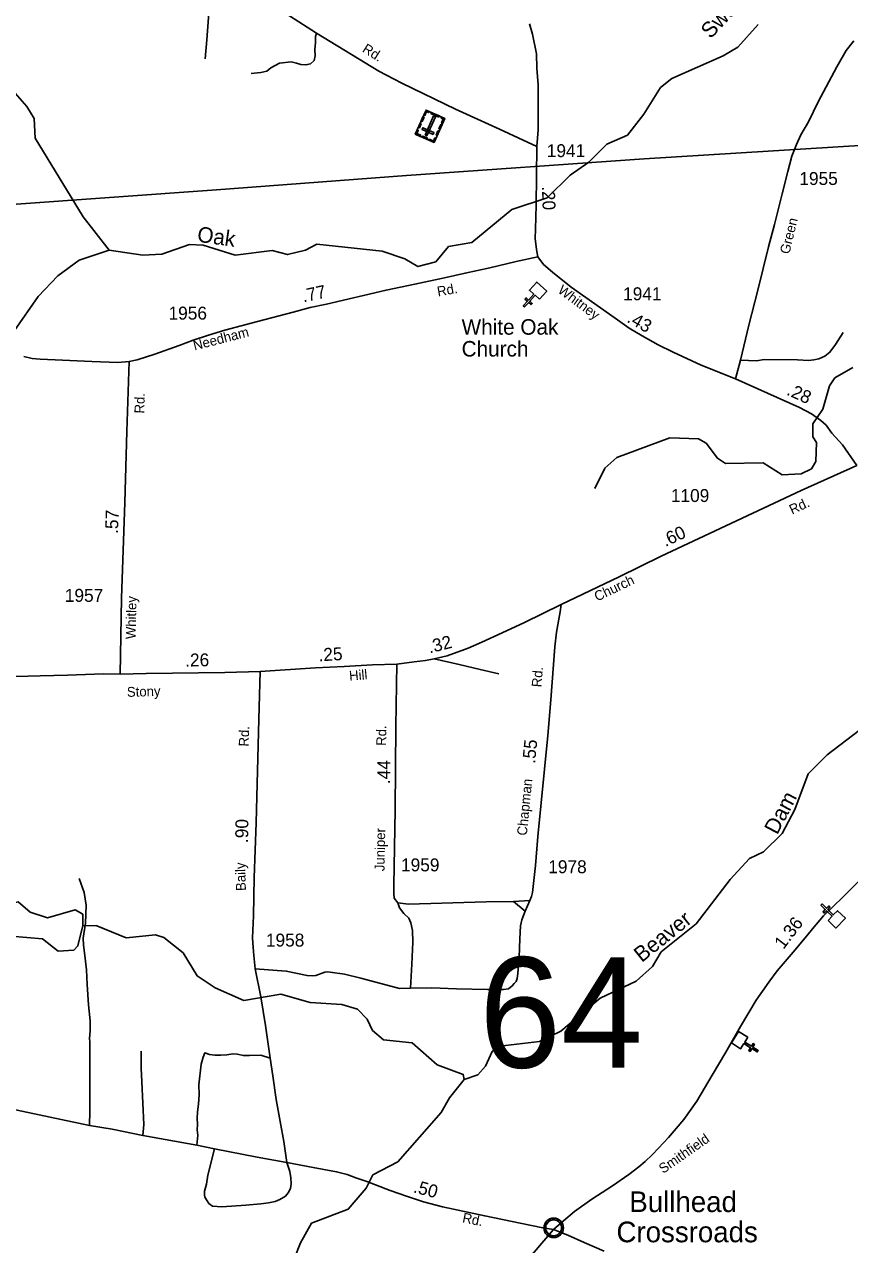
# Model space of a CAD drawing. Extents: x 2220236 to 2384410, y 720751 to 894131.
# Drawn here: x 2273033 to 2281015, y 744732 to 756526 of the extents above; entities that cross this region are included whole.
import ezdxf

# ---------------------------------------------------------------- set-up
doc = ezdxf.new("R2010")
doc.units = 0
for name, color, linetype in [('Exist Civil Demographics Community CELL', 7, 'Continuous'), ('Exist Civil Demographics Community Label', 7, 'Continuous'), ('Exist Cultural Cemetery CELL', 7, 'Continuous'), ('Exist Cultural Church CELL', 7, 'Continuous'), ('Exist Cultural Church Label', 7, 'Continuous'), ('Exist Hydrographic Creek Single Shore', 7, 'Continuous'), ('Exist Hydrographic Creek Single Shore Label', 7, 'Continuous'), ('Exist Hydrographic Misc Water Feature', 7, 'Continuous'), ('Exist Hydrographic Pond Under 1500 Sq Ft', 7, 'Continuous'), ('Exist Road Non-System Type 51', 7, 'Continuous'), ('Exist Road Secondary Mileage Hundredths English Label', 7, 'Continuous'), ('Exist Road Secondary Structure Standard Bridge Number Label', 7, 'Continuous'), ('Exist Road Secondary Type 41 Attributed', 7, 'Continuous'), ('Exist Road Secondary Type 51 Attributed', 7, 'Continuous'), ('Exist Road Secondary Type 51 Label', 7, 'Continuous'), ('Exist Road Secondary Type 51 Number Label', 7, 'Continuous'), ('Exist Utilities Electrical Transmission Line', 7, 'Continuous')]:
    doc.layers.add(name, color=color, linetype=linetype)

msp = doc.modelspace()

# ---------------------------------------------------------------- linework, layer by layer
at = {"layer": 'Exist Civil Demographics Community CELL'}
msp.add_lwpolyline([(2278075, 744907), (2278076, 744912), (2278078, 744919), (2278081, 744926), (2278084, 744932), (2278087, 744938), (2278091, 744943), (2278095, 744947), (2278099, 744952), (2278105, 744956), (2278110, 744960), (2278115, 744963), (2278120, 744965), (2278126, 744967), (2278131, 744969), (2278136, 744970), (2278140, 744971), (2278145, 744972), (2278151, 744972), (2278155, 744972), (2278161, 744972), (2278166, 744971), (2278171, 744970), (2278176, 744969), (2278181, 744967), (2278188, 744964), (2278194, 744960), (2278199, 744957), (2278204, 744953), (2278207, 744950), (2278212, 744945), (2278215, 744941), (2278218, 744936), (2278222, 744931), (2278224, 744926), (2278226, 744921), (2278228, 744916), (2278229, 744911), (2278230, 744905), (2278231, 744900), (2278231, 744894), (2278231, 744889), (2278230, 744883), (2278229, 744877), (2278228, 744871), (2278226, 744865), (2278223, 744860), (2278220, 744854), (2278217, 744849), (2278214, 744844), (2278209, 744840), (2278204, 744835), (2278199, 744831), (2278194, 744827), (2278190, 744825), (2278183, 744821), (2278176, 744819), (2278170, 744817), (2278163, 744816), (2278159, 744815), (2278154, 744815), (2278149, 744815), (2278144, 744816), (2278139, 744816), (2278133, 744818), (2278128, 744819), (2278123, 744821), (2278118, 744823), (2278115, 744825), (2278108, 744829), (2278102, 744833), (2278097, 744838), (2278093, 744843), (2278090, 744847), (2278087, 744851), (2278083, 744858), (2278081, 744862), (2278079, 744866), (2278077, 744874), (2278075, 744881), (2278074, 744886), (2278074, 744892), (2278074, 744897), (2278074, 744903)], close=True, dxfattribs=at)
for centre, radius in [((2278153, 744894), 94.3), ((2278152, 744895), 76.7)]:
    msp.add_circle(centre, radius, dxfattribs=at)
at = {"layer": 'Exist Cultural Cemetery CELL'}
for points in [[(2276996, 755385), (2276814, 755466), (2276918, 755698), (2277099, 755617)], [(2276899, 755628), (2276881, 755588), (2276871, 755593), (2276888, 755632)], [(2276948, 755685), (2276943, 755674), (2276923, 755683), (2276907, 755646), (2276896, 755651), (2276918, 755698)], [(2276908, 755456), (2276925, 755448), (2277008, 755633), (2276991, 755641)], [(2277042, 755630), (2276965, 755665), (2276969, 755675), (2277047, 755641)], [(2277069, 755631), (2277065, 755620), (2277085, 755611), (2277068, 755574), (2277078, 755570), (2277099, 755617)], [(2276832, 755505), (2276842, 755501), (2276829, 755471), (2276866, 755455), (2276861, 755444), (2276814, 755466)], [(2276872, 755567), (2276854, 755528), (2276844, 755532), (2276861, 755572)], [(2276986, 755463), (2276994, 755480), (2276886, 755528), (2276879, 755511)], [(2277071, 755553), (2277053, 755514), (2277043, 755518), (2277061, 755558)], [(2276928, 755415), (2276881, 755436), (2276886, 755446), (2276933, 755425)], [(2277014, 755424), (2277003, 755429), (2276990, 755399), (2276953, 755416), (2276949, 755406), (2276996, 755385)], [(2277044, 755492), (2277026, 755452), (2277016, 755457), (2277033, 755497)]]:
    msp.add_lwpolyline(points, close=True, dxfattribs=at)
at = {"layer": 'Exist Cultural Church CELL'}
for points in [[(2278015, 753870), (2277972, 753908), (2277921, 753851), (2277945, 753830), (2277934, 753818), (2277911, 753839), (2277870, 753795), (2277858, 753806), (2277899, 753850), (2277875, 753872), (2277886, 753884), (2277909, 753862), (2277960, 753919), (2277918, 753957), (2277989, 754036), (2278086, 753949)], [(2280806, 747866), (2280846, 747907), (2280792, 747960), (2280769, 747937), (2280758, 747949), (2280780, 747972), (2280737, 748014), (2280748, 748025), (2280791, 747983), (2280814, 748006), (2280825, 747995), (2280803, 747972), (2280857, 747919), (2280898, 747960), (2280974, 747886), (2280883, 747792)], [(2280030, 746737), (2280000, 746689), (2280065, 746649), (2280082, 746676), (2280095, 746668), (2280079, 746640), (2280130, 746609), (2280121, 746595), (2280070, 746627), (2280053, 746599), (2280040, 746608), (2280057, 746635), (2279992, 746675), (2279961, 746626), (2279871, 746682), (2279940, 746793)]]:
    msp.add_lwpolyline(points, close=True, dxfattribs=at)
at = {"layer": 'Exist Hydrographic Creek Single Shore'}
for points in [[(2273854, 754343), (2274180, 754297), (2274363, 754306), (2274629, 754399), (2274762, 754393), (2275071, 754295), (2275429, 754340), (2275579, 754301), (2275753, 754343), (2275861, 754403), (2276495, 754335), (2276712, 754261), (2276838, 754186), (2277012, 754232), (2277136, 754380), (2277360, 754418), (2277749, 754738), (2278089, 754849), (2278312, 755068), (2278494, 755195), (2278667, 755369), (2278866, 755457), (2279023, 755657), (2279187, 755916), (2279294, 756002), (2279792, 756221), (2279933, 756307), (2280131, 756526)], [(2267833, 749878), (2268135, 750558), (2268241, 750690), (2268346, 750950), (2268679, 751110), (2270290, 751684), (2270739, 751714), (2271412, 751894), (2271536, 751963), (2271880, 752573), (2272013, 752669), (2272287, 752745), (2272386, 752828), (2272534, 753038), (2272766, 753208), (2272839, 753324), (2272937, 753568), (2273167, 753895), (2273357, 754097), (2273564, 754247), (2273854, 754343)], [(2277286, 746329), (2277419, 746372), (2277494, 746456), (2277559, 746599), (2277633, 746650), (2278016, 746694), (2278223, 746795), (2278603, 747115), (2278952, 747278), (2279109, 747420), (2279191, 747562), (2279530, 747834), (2279859, 748260), (2280048, 748463), (2280181, 748529), (2280362, 748706), (2280485, 748939), (2280615, 749284), (2280797, 749467), (2281111, 749704)]]:
    msp.add_lwpolyline(points, dxfattribs=at)
at = {"layer": 'Exist Hydrographic Misc Water Feature'}
for points in [[(2273854, 754343), (2273602, 754666), (2273136, 755427), (2273126, 755617), (2273058, 755734), (2272831, 755991), (2272739, 756039), (2272282, 755976), (2271748, 756029), (2271430, 756177), (2271256, 756125), (2270940, 755980), (2270799, 755964), (2270683, 755887), (2270601, 755787), (2270295, 755541), (2270254, 755457), (2270147, 755347), (2269807, 755220)], [(2278549, 752039), (2278647, 752237), (2278763, 752340), (2279277, 752529), (2279552, 752520), (2279627, 752479), (2279737, 752333), (2279813, 752282), (2280179, 752288), (2280363, 752172), (2280546, 752182), (2280646, 752232), (2280687, 752300), (2280694, 752484), (2280660, 752540), (2280659, 752665), (2280757, 752807), (2280821, 753032), (2280871, 753110), (2281045, 753211)], [(2277286, 746329), (2277278, 746378), (2277027, 746469), (2276784, 746683), (2276508, 746712), (2276399, 746803), (2276348, 746912), (2276256, 747009), (2276105, 747052), (2275797, 747071), (2275513, 747152), (2275155, 747091), (2274879, 747215), (2274703, 747330), (2274568, 747552), (2274383, 747700), (2274300, 747725), (2274017, 747698), (2273733, 747812), (2273599, 747818)], [(2272781, 743561), (2273114, 743617), (2273279, 743827), (2273378, 743900), (2273527, 743953), (2273651, 744137), (2273725, 744172), (2274009, 744107), (2274259, 744108), (2274476, 744055), (2274775, 744130), (2275084, 744075), (2275292, 744094), (2275441, 744212), (2275580, 744439), (2275702, 744748), (2275809, 744939), (2276165, 745076), (2276339, 745279), (2276404, 745406), (2276644, 745532), (2277065, 746009), (2277146, 746151), (2277286, 746329)]]:
    msp.add_lwpolyline(points, dxfattribs=at)
at = {"layer": 'Exist Hydrographic Pond Under 1500 Sq Ft'}
msp.add_lwpolyline([(2273599, 747818), (2273598, 747926), (2273523, 747967), (2273257, 747891), (2273090, 747947), (2272972, 748044), (2272864, 748020), (2272733, 747875), (2272416, 747823), (2272317, 747782), (2272334, 747716), (2272410, 747672), (2272659, 747693), (2272751, 747727), (2273209, 747688), (2273360, 747567), (2273510, 747577), (2273551, 747619), (2273599, 747818)], dxfattribs=at)
at = {"layer": 'Exist Road Non-System Type 51'}
for p, q in [((2277923, 748058), (2277765, 748050)), ((2277876, 747955), (2277765, 748050)), ((2277923, 748058), (2277876, 747955))]:
    msp.add_line(p, q, dxfattribs=at)
for points in [[(2274819, 756795), (2274814, 756592), (2274797, 756377), (2274783, 756192)], [(2275858, 756442), (2275850, 756408), (2275848, 756350), (2275842, 756284), (2275845, 756222), (2275835, 756178), (2275800, 756145), (2275756, 756135), (2275708, 756139), (2275664, 756152), (2275614, 756164), (2275500, 756153), (2275416, 756106), (2275377, 756074), (2275319, 756061), (2275227, 756050)], [(2279960, 753282), (2280113, 753275), (2280189, 753286), (2280510, 753285), (2280616, 753276), (2280670, 753285), (2280718, 753295), (2280774, 753320), (2280824, 753358), (2280879, 753433), (2280954, 753547)], [(2277623, 750250), (2277443, 750291), (2277238, 750340), (2276998, 750393)], [(2273564, 748271), (2273610, 748137), (2273630, 748014), (2273624, 747838), (2273602, 747693), (2273605, 747625), (2273616, 747527), (2273635, 747388), (2273641, 747248), (2273652, 747050), (2273668, 746896), (2273669, 746800), (2273663, 746723), (2273665, 746693), (2273665, 746657), (2273665, 746598), (2273665, 746444), (2273665, 746281), (2273667, 746136), (2273667, 746022), (2273664, 745883)], [(2277765, 748050), (2277501, 748046), (2276747, 748023), (2276644, 748036)], [(2276644, 748036), (2276660, 747988), (2276702, 747934), (2276751, 747889), (2276771, 747843), (2276788, 747769), (2276789, 747657), (2276779, 747443), (2276769, 747211)], [(2277876, 747955), (2277844, 747873), (2277831, 747815), (2277824, 747689), (2277820, 747511), (2277805, 747353), (2277798, 747305), (2277789, 747276), (2277770, 747255), (2277752, 747232), (2277717, 747205), (2277666, 747199), (2277512, 747199), (2277213, 747206), (2276975, 747213), (2276769, 747211)], [(2276769, 747211), (2276661, 747209), (2276287, 747309), (2276128, 747345), (2275990, 747367), (2275962, 747369), (2275938, 747365), (2275853, 747335), (2275818, 747331), (2275768, 747333), (2275565, 747376), (2275264, 747398)], [(2274162, 746601), (2274162, 746437), (2274169, 746305), (2274187, 745894), (2274179, 745787)], [(2275410, 746536), (2275320, 746564), (2275210, 746559), (2275152, 746560), (2275090, 746574), (2275050, 746577), (2274990, 746567), (2274932, 746562), (2274876, 746562), (2274824, 746571), (2274778, 746585), (2274762, 746545), (2274743, 746477), (2274721, 746276), (2274722, 746181), (2274717, 746092), (2274708, 746012), (2274704, 745953), (2274707, 745893), (2274705, 745841), (2274710, 745791), (2274701, 745695)], [(2275572, 745526), (2275602, 745439), (2275609, 745379), (2275614, 745319), (2275606, 745275), (2275584, 745233), (2275559, 745201), (2275503, 745168), (2275457, 745150), (2275393, 745135), (2275320, 745127), (2275174, 745113), (2274942, 745098), (2274854, 745104), (2274816, 745130), (2274800, 745154), (2274777, 745190), (2274776, 745214), (2274775, 745249), (2274794, 745315), (2274808, 745405), (2274872, 745658)]]:
    msp.add_lwpolyline(points, dxfattribs=at)
at = {"layer": 'Exist Road Secondary Type 41 Attributed'}
msp.add_lwpolyline([(2278224, 750919), (2278216, 750847), (2278180, 750651), (2278164, 750509), (2278124, 749998), (2278096, 749652), (2277999, 748676), (2277976, 748396), (2277948, 748136), (2277938, 748098), (2277923, 748058)], dxfattribs=at)
at = {"layer": 'Exist Road Secondary Type 51 Attributed'}
for points in [[(2277988, 755346), (2277630, 755514), (2277204, 755706), (2276684, 755958), (2276461, 756075), (2275858, 756442), (2275598, 756608), (2275461, 756679), (2275376, 756710), (2275306, 756734), (2275220, 756759), (2275150, 756775), (2275066, 756788), (2274819, 756795), (2274625, 756800), (2274305, 756812), (2273706, 756819), (2273283, 756826), (2272070, 756832)], [(2277919, 756532), (2277949, 756431), (2277986, 756242), (2277991, 756102), (2278002, 755942), (2278001, 755724), (2278001, 755507), (2277988, 755346)], [(2279912, 753102), (2279960, 753282), (2280041, 753620), (2280128, 753956), (2280231, 754375), (2280287, 754593), (2280362, 754887), (2280416, 755105), (2280455, 755251), (2280502, 755365), (2280544, 755458), (2280617, 755586), (2280712, 755779), (2280891, 756116), (2280983, 756273), (2281056, 756368)], [(2277988, 755346), (2277982, 754779), (2277976, 754548), (2277974, 754457), (2277986, 754351), (2277998, 754280)], [(2274047, 753267), (2274124, 753284), (2274295, 753338), (2274529, 753424), (2274666, 753474), (2274814, 753522), (2274971, 753571), (2275287, 753655), (2275632, 753745), (2275796, 753789), (2275956, 753823), (2276531, 753958), (2276808, 754016), (2277096, 754078), (2277295, 754123), (2277536, 754174), (2277790, 754234), (2277998, 754280)], [(2277998, 754280), (2278055, 754206), (2278141, 754130), (2278323, 753985), (2278748, 753687), (2278884, 753591), (2279007, 753515), (2279162, 753428), (2279307, 753359), (2279580, 753231), (2279912, 753102)], [(2273029, 753315), (2273107, 753298), (2273184, 753290), (2273402, 753280), (2273686, 753267), (2273938, 753258), (2274047, 753267)], [(2274047, 753267), (2274024, 752592), (2274004, 751906), (2273972, 750980), (2273960, 750245)], [(2279912, 753102), (2280529, 752822), (2280647, 752763), (2280736, 752699), (2280788, 752652), (2280842, 752575), (2280945, 752462), (2281085, 752263)], [(2278224, 750919), (2278785, 751188), (2279193, 751386), (2280546, 752020), (2281085, 752263)], [(2276634, 750342), (2276802, 750366), (2276913, 750378), (2276998, 750393), (2277122, 750424), (2277325, 750496), (2277458, 750556), (2277653, 750646), (2277870, 750744), (2278224, 750919)], [(2275314, 750272), (2275849, 750306), (2276125, 750320), (2276400, 750335), (2276634, 750342)], [(2276634, 750342), (2276626, 749742), (2276618, 748935), (2276608, 748207), (2276606, 748128), (2276611, 748080), (2276644, 748036)], [(2270990, 750061), (2271337, 750124), (2271519, 750157), (2271671, 750182), (2271781, 750198), (2271858, 750203), (2271963, 750206), (2272130, 750211), (2272314, 750206), (2272587, 750214), (2273186, 750230), (2273451, 750237), (2273798, 750248), (2273960, 750245)], [(2273960, 750245), (2274211, 750251), (2274971, 750263), (2275314, 750272)], [(2275314, 750272), (2275300, 749812), (2275274, 748810), (2275257, 748282), (2275250, 747909), (2275240, 747697), (2275245, 747605), (2275252, 747528), (2275264, 747398), (2275321, 747128), (2275364, 746851), (2275410, 746536), (2275436, 746364), (2275469, 746136), (2275506, 745921), (2275541, 745728), (2275572, 745526)], [(2278152, 744877), (2278248, 744961), (2278354, 745053), (2278520, 745170), (2278720, 745302), (2278881, 745411), (2278976, 745485), (2279036, 745537), (2279105, 745600), (2279167, 745664), (2279263, 745768), (2279412, 745941), (2279538, 746120), (2279685, 746371), (2279817, 746592), (2279960, 746839), (2280112, 747094), (2280233, 747269), (2280315, 747379), (2280468, 747560), (2280600, 747717), (2280656, 747785), (2280762, 747909), (2280948, 748092), (2281144, 748283)], [(2267810, 746072), (2268106, 746057), (2268361, 746043), (2268710, 746040), (2269054, 746055), (2270001, 746070), (2270333, 746073), (2270515, 746073), (2270751, 746077), (2271220, 746082), (2271692, 746080), (2271896, 746086), (2272400, 746087), (2272630, 746085), (2272708, 746076), (2272750, 746072), (2272902, 746045), (2273664, 745883), (2273882, 745847), (2274179, 745787), (2274701, 745695), (2274872, 745658), (2275283, 745579), (2275572, 745526)], [(2275572, 745526), (2275825, 745478), (2276053, 745437), (2276155, 745409), (2276240, 745379), (2276344, 745343), (2276430, 745309), (2276571, 745255), (2276728, 745202), (2276894, 745146), (2277076, 745098), (2277486, 745010), (2277828, 744939), (2278049, 744893), (2278152, 744877)], [(2275299, 741868), (2275403, 741953), (2275447, 742001), (2275565, 742143), (2275867, 742449), (2276136, 742722), (2276435, 743042), (2276774, 743401), (2277442, 744116), (2277645, 744327), (2277943, 744638), (2278152, 744877)], [(2278152, 744877), (2278290, 744824), (2278448, 744754), (2278641, 744668)]]:
    msp.add_lwpolyline(points, dxfattribs=at)
at = {"layer": 'Exist Utilities Electrical Transmission Line'}
msp.add_lwpolyline([(2296526, 756314), (2294600, 756208), (2292309, 756063), (2290035, 755921), (2287749, 755780), (2285466, 755635), (2283160, 755491), (2281790, 755396), (2279029, 755228), (2276729, 755065), (2274892, 754928), (2272866, 754783), (2271512, 753789), (2270402, 752966), (2269282, 752170), (2268166, 751348), (2267047, 750534), (2265929, 749726), (2264444, 748641), (2263328, 747822), (2262406, 747872), (2261484, 747927), (2260116, 748002), (2259542, 748037)], dxfattribs=at)

# ---------------------------------------------------------------- texts
at = {"layer": 'Exist Civil Demographics Community Label'}
for s, p in [('Bullhead', (2278884, 745047)), ('Crossroads', (2278760, 744755))]:
    msp.add_text(s, height=200, dxfattribs=at).set_placement(p)
at = {"layer": 'Exist Cultural Church Label'}
for s, p in [('White Oak', (2277262, 753527)), ('Church', (2277262, 753316))]:
    msp.add_text(s, height=150, dxfattribs=at).set_placement(p)
at = {"layer": 'Exist Hydrographic Creek Single Shore Label'}
for s, rotation, p in [('Swamp', 46.7567, (2279670, 756380)), ('Oak', 351.9584, (2274698, 754427)), ('Dam', 62.2256, (2280314, 748686)), ('Beaver', 38.7086, (2279004, 747454))]:
    msp.add_text(s, height=150, rotation=rotation, dxfattribs=at).set_placement(p)
at = {"layer": 'Exist Road Secondary Mileage Hundredths English Label'}
for s, rotation, p in [('.20', 272.1252, (2278038, 754961)), ('.77', 12.1024, (2275732, 753839)), ('.43', 330.9297, (2278853, 753654)), ('.28', 335.5596, (2280397, 752950)), ('.57', 88.0368, (2273938, 751600)), ('.60', 25.1143, (2279233, 751474)), ('.32', 14.1758, (2276953, 750446)), ('.26', 0.8474, (2274589, 750319)), ('.25', 2.9889, (2275881, 750370)), ('.55', 84.2212, (2277972, 749378)), ('.44', 89.3607, (2276570, 749183)), ('.90', 89.3255, (2275197, 748613)), ('1.36', 52.6267, (2280375, 747580)), ('.50', 345.1384, (2276788, 745239))]:
    msp.add_text(s, height=125, rotation=rotation, dxfattribs=at).set_placement(p)
at = {"layer": 'Exist Road Secondary Structure Standard Bridge Number Label'}
msp.add_text('64', height=1066.3, dxfattribs=at).set_placement((2277431, 746443))
at = {"layer": 'Exist Road Secondary Type 51 Label'}
for s, rotation, p in [('Rd.', 328.0365, (2276294, 756266)), ('Green', 76.404, (2280431, 754300)), ('Rd.', 10.2275, (2277034, 753896)), ('Whitney', 323.5406, (2278185, 753939)), ('Needham', 14.5639, (2274679, 753374)), ('Rd.', 88.3599, (2274192, 752764)), ('Rd.', 25.1143, (2280459, 751787)), ('Church', 25.6141, (2278573, 750947)), ('Whitley', 88.5399, (2274108, 750583)), ('Hill', 4.9574, (2276178, 750182)), ('Rd.', 85.6065, (2278034, 750117)), ('Stony', 1.7902, (2274026, 750026)), ('Rd.', 88.0123, (2275201, 749545)), ('Rd.', 89.3607, (2276532, 749553)), ('Chapman', 84.35, (2277892, 748682)), ('Juniper', 89.0093, (2276516, 748341)), ('Baily', 91.7375, (2275176, 748152)), ('Smithfield', 34.8017, (2279211, 745415)), ('Rd.', 348.4366, (2277264, 744949))]:
    msp.add_text(s, height=95, rotation=rotation, dxfattribs=at).set_placement(p)
at = {"layer": 'Exist Road Secondary Type 51 Number Label'}
for s, p in [('1941', (2278086, 755243)), ('1955', (2280529, 754974)), ('1941', (2278824, 753860)), ('1956', (2274427, 753673)), ('1109', (2279286, 751910)), ('1957', (2273424, 750945)), ('1959', (2276676, 748340)), ('1978', (2278100, 748322)), ('1958', (2275369, 747613))]:
    msp.add_text(s, height=125, dxfattribs=at).set_placement(p)

doc.saveas('drawing.dxf')
